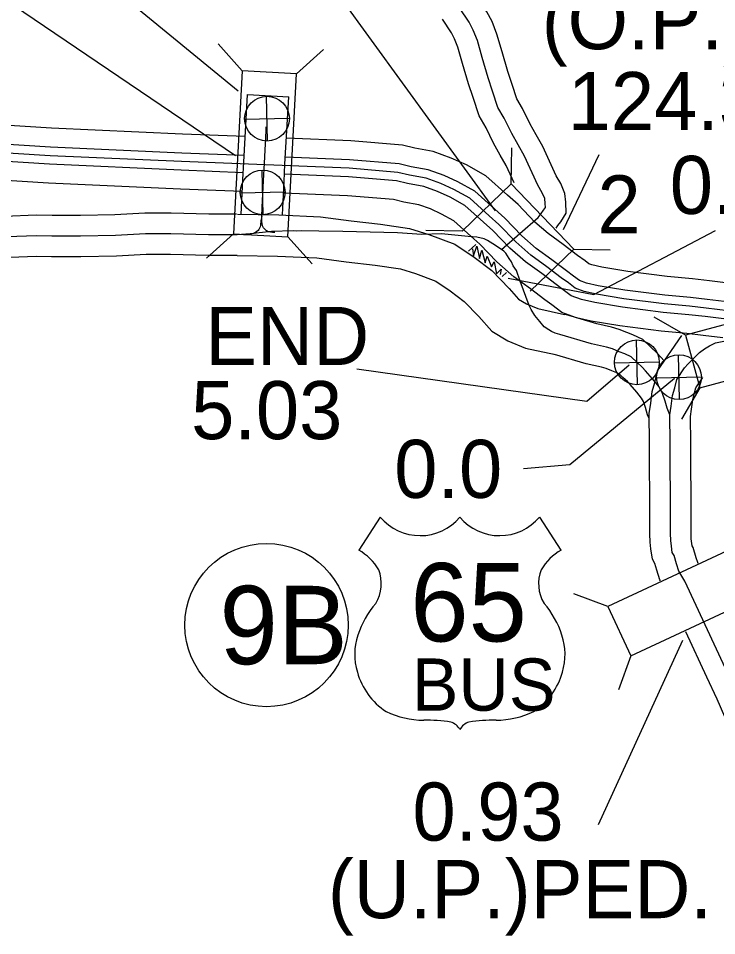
# Model space of a CAD drawing. Extents: x 31699 to 244310, y -8841 to 11474.
# Drawn here: x 103231.3 to 103569.9, y 1936 to 2380.9 of the extents above; entities that cross this region are included whole.
import ezdxf

# ---------------------------------------------------------------- set-up
doc = ezdxf.new("R2010")
doc.units = 0
for name, color, linetype in [('B_Logo', 7, 'Continuous'), ('Level 21', 7, 'Continuous'), ('New Level (0)', 7, 'Continuous'), ('R_Border Notes', 7, 'Continuous'), ('R_XS_EARTHWORK_STAGE1', 7, 'Continuous'), ('R_XS_EARTHWORK_STAGE2', 7, 'Continuous'), ('S_AREA_CALC', 7, 'Continuous'), ('S_WALL', 7, 'Continuous'), ('S_WALL_ANNOT', 7, 'Continuous')]:
    doc.layers.add(name, color=color, linetype=linetype)

msp = doc.modelspace()

# ---------------------------------------------------------------- linework, layer by layer
for p, q in [((103406.79, 2139.04), (103396.41, 2122.98)), ((103484.01, 2139.04), (103494.39, 2122.98))]:
    msp.add_line(p, q)
msp.add_lwpolyline([(103181.81, 2505.59), (103226.77, 2436.88), (103337.91, 2345.69)])
for centre, radius, start, end in [((103426.13, 2155.31), 25.27, 220.075, 319.6701), ((103464.67, 2155.31), 25.27, 220.3299, 319.925), ((103382.84, 2099.67), 26.98, 30.7809, 59.9883), ((103507.96, 2099.67), 26.98, 120.0117, 149.2191), ((103388.77, 2106.78), 18.5, 328.8105, 21.2108), ((103502.02, 2106.78), 18.5, 158.7892, 211.1895), ((103437.14, 2068.87), 43.15, 138.9565, 162.6913), ((103453.66, 2068.87), 43.15, 17.3087, 41.0435), ((103422.9, 2072.41), 28.51, 160.9576, 197.3819), ((103467.9, 2072.41), 28.51, 342.6181, 19.0424), ((103427.54, 2072.49), 32.99, 195.1074, 237.1312), ((103463.26, 2072.49), 32.99, 302.8688, 344.8926), ((103428.15, 2082.88), 42.36, 244.0771, 269.5779), ((103462.65, 2082.88), 42.36, 270.4221, 295.9229), ((103429.13, 1962.93), 77.6, 81.1942, 90.9539), ((103438.84, 2032.5), 7.44, 28.0342, 72.9864), ((103451.96, 2032.5), 7.44, 107.0136, 151.9658), ((103461.67, 1962.93), 77.6, 89.0461, 98.8058)]:
    msp.add_arc(centre, radius, start, end)
at = {"layer": 'B_Logo'}
for points in [[(103465.57, 2268.75), (103483.41, 2284.29), (103484.83, 2286.32), (103486, 2287.88), (103486.83, 2289.23), (103486.8, 2291.09), (103486.55, 2293.49), (103485.36, 2296.27), (103483.22, 2299.96), (103476.73, 2314.11), (103473.63, 2319.52), (103470.59, 2325), (103466.9, 2332.46), (103463.87, 2337.74), (103461.24, 2345.62), (103459.11, 2352.12), (103456.24, 2361.87), (103453.88, 2370.1), (103451.91, 2375.19), (103449.9, 2379.02), (103445.23, 2386.07)], [(103349.55, 2289.21), (103350.18, 2302.26), (103350.58, 2310.71), (103351.47, 2326.39), (103351.47, 2327.33), (103351.41, 2328.33)], [(103575.46, 2239.1), (103564.85, 2240.42), (103556.78, 2241.33), (103544.37, 2242.48), (103524.82, 2244.95), (103511.6, 2247.16), (103505.58, 2248.5), (103501.36, 2250.02), (103498.04, 2252.62), (103494.53, 2255.15), (103487.56, 2260.48), (103479.86, 2266.07), (103472.47, 2272.46), (103464.31, 2280.97), (103459.56, 2285.21), (103450.21, 2293.63), (103442.53, 2297.94), (103436.15, 2300.82), (103428.97, 2303.48), (103420.89, 2304.85), (103415.34, 2306.2), (103391.67, 2308.2), (103310.41, 2311.43), (103246.66, 2314.29), (103192.82, 2317.68)], [(103355.71, 2277.07), (103354.53, 2277.05), (103353.49, 2277.15), (103352.48, 2277.42), (103351.56, 2277.88), (103350.79, 2278.61), (103350.18, 2279.37), (103349.72, 2280.37), (103349.44, 2281.36), (103349.31, 2282.39), (103349.31, 2283.44), (103349.31, 2283.46), (103349.33, 2284.79), (103349.55, 2289.21)], [(103349.33, 2284.79), (103349, 2283.5), (103348.94, 2282.95), (103348.9, 2282.39), (103348.85, 2281.81), (103348.79, 2281.19), (103348.68, 2280.53), (103348.51, 2279.87), (103348.26, 2279.22), (103347.93, 2278.59), (103347.5, 2278.01), (103346.97, 2277.48), (103346.32, 2277.01), (103345.54, 2276.63), (103344.66, 2276.38), (103343.72, 2276.19), (103342.72, 2276.04), (103341.66, 2275.92), (103340.55, 2275.81)], [(103366, 2277.73), (103364.55, 2277.83), (103354.04, 2277.48), (103343.62, 2276.34), (103337.44, 2275.88), (103323.46, 2275.87), (103305.28, 2276.44), (103292.9, 2276.39), (103278.48, 2275.56), (103261.45, 2275.29), (103247.54, 2275.27), (103240.01, 2275.46), (103225.85, 2274.91)], [(103449.46, 2275.07), (103436.45, 2276.4), (103427.01, 2276.15), (103415.15, 2276.91), (103388.71, 2277.51), (103376.93, 2277.74), (103368.41, 2277.91), (103366, 2277.73)], [(103457.12, 2273.91), (103453.56, 2274.74), (103449.46, 2275.07)], [(103547.15, 2188.56), (103545.89, 2191.87), (103544.89, 2195.25), (103543.61, 2198.96), (103541.95, 2202.2), (103538.8, 2206.14), (103535.4, 2209.94), (103533.76, 2211.77), (103531.32, 2214.06), (103528.4, 2216.8), (103525.38, 2218.21), (103522.69, 2219.22), (103519.47, 2220.56), (103516.46, 2221.37), (103509.17, 2223.09), (103493.9, 2227.59), (103491.56, 2228.21), (103489.88, 2229.11), (103488.53, 2229.81), (103486.24, 2231.3), (103484.19, 2233.86), (103481.67, 2236.75), (103480.01, 2239.65), (103479.04, 2241.63), (103474.67, 2253.42), (103472.83, 2258.59), (103471.25, 2260.96), (103470.34, 2262.81), (103469.31, 2264.52), (103467.6, 2266.96), (103466.71, 2267.94), (103463.6, 2270.14), (103461.31, 2271.57), (103458.82, 2273.12), (103457.12, 2273.91)], [(103574.2, 2065.6), (103554.41, 2108.04), (103551.59, 2112.79), (103550.45, 2116.3), (103549.23, 2120.34), (103548.4, 2121.86), (103547.94, 2124.92), (103547.62, 2127.72), (103547.48, 2131.05), (103547.54, 2147.73), (103547.3, 2165.61), (103547.31, 2174.88), (103547.15, 2188.56), (103547.8, 2192.84), (103548.49, 2197.93), (103549.54, 2201.75), (103550.52, 2205.77), (103554.34, 2211.39), (103556.16, 2213.43), (103559.03, 2216.29), (103561.5, 2218.87), (103564.06, 2220.72), (103566.43, 2222.04), (103569.32, 2223.5), (103575.75, 2224.89)]]:
    msp.add_lwpolyline(points, dxfattribs=at)
at = {"layer": 'Level 21'}
for p, q in [((103352.1, 2321.43), (103351.6, 2343.13)), ((103341, 2332.03), (103362.7, 2332.53)), ((103350.01, 2285.67), (103349.51, 2307.37)), ((103338.91, 2296.27), (103360.61, 2296.77)), ((103531.48, 2203.23), (103530.98, 2224.93)), ((103551.89, 2196.03), (103551.39, 2217.73)), ((103520.38, 2213.83), (103542.08, 2214.33)), ((103540.79, 2206.63), (103562.49, 2207.13))]:
    msp.add_line(p, q, dxfattribs=at)
msp.add_lwpolyline([(103451.52, 2269.13), (103452, 2265.75), (103453.61, 2270.42), (103454.9, 2264.47), (103456.02, 2268.49), (103457.63, 2262.37), (103458.6, 2265.59), (103460.69, 2260.44), (103461.98, 2262.86), (103463.11, 2257.06), (103465.36, 2259.31), (103464.88, 2256.74)], dxfattribs=at)
for centre in [(103351.85, 2332.28), (103349.76, 2296.52), (103531.23, 2214.08), (103551.64, 2206.88)]:
    msp.add_circle(centre, 10.85, dxfattribs=at)
at = {"layer": 'New Level (0)'}
for points in [[(103341.29, 2323.55), (103310.97, 2324.76), (103247.38, 2327.6), (103193.53, 2330.99), (103160.58, 2332.47), (103115.3, 2335.02), (103090.9, 2336.19), (103068.7, 2337.85), (103052.75, 2339.4), (103035.93, 2342), (103023.28, 2344.02), (103004.21, 2346.88), (102991.86, 2349.16), (102978.05, 2351.97), (102959.45, 2354.31), (102950.5, 2355.7)], [(103340.77, 2314.39), (103310.59, 2315.6), (103246.88, 2318.45), (103193.04, 2321.84), (103160.12, 2323.31), (103114.82, 2325.87), (103090.34, 2327.04), (103067.91, 2328.72), (103051.6, 2330.31), (103034.5, 2332.94), (103021.88, 2334.96), (103002.7, 2337.83), (102990.11, 2340.16), (102976.56, 2342.92), (102958.18, 2345.23), (102949.09, 2346.64)], [(103340.35, 2306.07), (103310.23, 2307.27), (103246.44, 2310.13), (103192.59, 2313.52), (103159.7, 2314.99), (103114.38, 2317.55), (103089.83, 2318.72), (103067.2, 2320.41), (103050.56, 2322.03), (103033.21, 2324.71), (103020.6, 2326.72), (103001.32, 2329.61), (102988.52, 2331.98), (102975.21, 2334.69), (102957.02, 2336.98), (102947.82, 2338.4)], [(103339.91, 2296.91), (103309.85, 2298.11), (103245.94, 2300.97), (103192.1, 2304.36), (103159.23, 2305.83), (103113.91, 2308.39), (103089.27, 2309.57), (103066.41, 2311.28), (103049.42, 2312.93), (103031.79, 2315.65), (103019.2, 2317.66), (102999.81, 2320.57), (102986.78, 2322.98), (102973.72, 2325.64), (102955.75, 2327.9), (102946.41, 2329.34)], [(103578, 2252.22), (103566.41, 2253.66), (103558.14, 2254.59), (103545.83, 2255.73), (103526.76, 2258.15), (103514.15, 2260.25), (103509.3, 2261.33), (103507.89, 2261.84), (103506.06, 2263.28), (103502.48, 2265.86), (103495.53, 2271.18), (103488.15, 2276.53), (103481.67, 2282.14), (103473.58, 2290.57), (103468.47, 2295.14), (103458.03, 2304.53), (103448.55, 2309.86), (103441.21, 2313.16), (103432.43, 2316.41), (103423.59, 2317.91), (103417.49, 2319.4), (103392.5, 2321.51), (103361.28, 2322.75)], [(103576.25, 2243.2), (103565.34, 2244.56), (103557.2, 2245.47), (103544.83, 2246.62), (103525.43, 2249.08), (103512.4, 2251.25), (103506.74, 2252.51), (103503.4, 2253.71), (103500.55, 2255.95), (103497.01, 2258.5), (103490.05, 2263.83), (103482.45, 2269.34), (103475.35, 2275.48), (103467.21, 2283.97), (103462.35, 2288.31), (103452.65, 2297.03), (103444.41, 2301.67), (103437.73, 2304.68), (103430.05, 2307.52), (103421.73, 2308.93), (103416.01, 2310.33), (103391.93, 2312.36), (103360.76, 2313.6)], [(103574.66, 2235), (103564.36, 2236.28), (103556.35, 2237.18), (103543.92, 2238.34), (103524.22, 2240.83), (103510.8, 2243.07), (103504.42, 2244.49), (103499.31, 2246.33), (103495.54, 2249.29), (103492.04, 2251.81), (103485.07, 2257.14), (103477.27, 2262.8), (103469.6, 2269.43), (103461.42, 2277.97), (103456.78, 2282.11), (103447.76, 2290.22), (103440.65, 2294.22), (103434.57, 2296.96), (103427.89, 2299.43), (103420.05, 2300.76), (103414.66, 2302.08), (103391.41, 2304.04), (103360.33, 2305.28)], [(103572.91, 2225.98), (103563.28, 2227.18), (103555.42, 2228.06), (103542.92, 2229.22), (103522.89, 2231.76), (103509.05, 2234.07), (103501.86, 2235.67), (103494.82, 2238.2), (103490.02, 2241.97), (103486.58, 2244.45), (103479.6, 2249.79), (103471.57, 2255.61), (103463.28, 2262.78), (103455.04, 2271.37), (103450.66, 2275.28), (103442.39, 2282.73), (103436.51, 2286.03), (103431.09, 2288.47), (103425.51, 2290.54), (103418.19, 2291.78), (103413.18, 2293), (103390.85, 2294.89), (103359.89, 2296.12)]]:
    msp.add_lwpolyline(points, dxfattribs=at)
at = {"layer": 'R_Border Notes'}
msp.add_circle((103351.64, 2086.69), 39.6, dxfattribs=at)
at = {"layer": 'R_XS_EARTHWORK_STAGE1'}
for p, q in [((103339.86, 2355.45), (103328.11, 2368.54)), ((103366.22, 2354.03), (103379.32, 2365.78)), ((103470.27, 2300.6), (103470.64, 2318.19)), ((103470.27, 2300.6), (103446.45, 2277.75)), ((103500.62, 2268.96), (103470.27, 2300.6)), ((103446.45, 2277.75), (103428.86, 2278.11)), ((103335.6, 2276.36), (103322.51, 2264.6)), ((103361.97, 2274.94), (103373.72, 2261.85)), ((103500.62, 2268.96), (103479.43, 2248.64)), ((103500.62, 2268.96), (103518.21, 2268.6)), ((103554.86, 2227.23), (103539.62, 2236.03)), ((103561.69, 2201.73), (103552.89, 2186.49)), ((103517.13, 2095.75), (103500.59, 2101.78)), ((103528.28, 2071.83), (103522.26, 2055.29))]:
    msp.add_line(p, q, dxfattribs=at)
for points in [[(103339.86, 2355.45), (103335.6, 2276.36), (103361.97, 2274.94), (103366.22, 2354.03)], [(103561.69, 2201.73), (103638.2, 2222.23), (103631.36, 2247.73), (103554.86, 2227.23)], [(103588.91, 2129.21), (103517.13, 2095.75), (103528.28, 2071.83), (103600.06, 2105.29)]]:
    msp.add_lwpolyline(points, close=True, dxfattribs=at)
at = {"layer": 'R_XS_EARTHWORK_STAGE2'}
for points in [[(103492.05, 2279.2), (103492.93, 2280.45), (103494.27, 2282.24), (103496.89, 2286.48), (103496.78, 2291.72), (103496.34, 2296.03), (103494.31, 2300.76), (103492.11, 2304.56), (103485.63, 2318.69), (103482.33, 2324.44), (103479.45, 2329.64), (103475.73, 2337.17), (103473.04, 2341.85), (103470.74, 2348.76), (103468.66, 2355.09), (103465.85, 2364.66), (103463.37, 2373.29), (103461.03, 2379.33), (103458.52, 2384.12), (103453.56, 2391.59)], [(103471.64, 2301.22), (103467.84, 2309.53), (103464.92, 2314.6), (103461.73, 2320.35), (103458.08, 2327.75), (103454.7, 2333.62), (103451.75, 2342.49), (103449.56, 2349.15), (103446.64, 2359.08), (103444.39, 2366.91), (103442.79, 2371.06), (103441.28, 2373.92), (103436.89, 2380.54)], [(103449.57, 2268.08), (103453.17, 2271.22)], [(103465.91, 2255.79), (103468.01, 2257.62)]]:
    msp.add_lwpolyline(points, dxfattribs=at)
at = {"layer": 'S_AREA_CALC'}
for points in [[(103339.38, 2285.86), (103340.19, 2302.73), (103340.59, 2311.23), (103342.45, 2343.93), (103362.42, 2342.79)], [(103359.39, 2285.56), (103360.16, 2301.78), (103360.56, 2310.19), (103362.42, 2342.79)], [(103337.06, 2285.88), (103323.61, 2285.87), (103305.42, 2286.44), (103292.6, 2286.39), (103278.11, 2285.56), (103261.36, 2285.29), (103247.65, 2285.27), (103239.94, 2285.46), (103224.59, 2284.86)], [(103337.55, 2285.88), (103357.57, 2285.65), (103377.82, 2284.65), (103392.62, 2282.68), (103406.85, 2281.06), (103420.97, 2279), (103430.34, 2276.11), (103443.02, 2271.4), (103452.26, 2265.12), (103460.82, 2258.7), (103469.24, 2249.94), (103473.84, 2244.78), (103477.7, 2242.43), (103483.24, 2240.16), (103496.05, 2237.35)], [(103337.32, 2265.88), (103323.31, 2265.87), (103305.14, 2266.44), (103293.21, 2266.39), (103278.84, 2265.57), (103261.53, 2265.29), (103247.42, 2265.27), (103240.09, 2265.45), (103227.11, 2264.95)], [(103337.32, 2265.88), (103356.97, 2265.66), (103376, 2264.72), (103390.17, 2262.83), (103404.27, 2261.23), (103416.55, 2259.43), (103423.92, 2257.16), (103433.78, 2253.5), (103440.63, 2248.84), (103447.52, 2243.67), (103454.56, 2236.34), (103460.9, 2229.25), (103468.64, 2224.53), (103477.26, 2221), (103491.76, 2217.82)], [(103544.39, 2214.88), (103542.85, 2216.6), (103540.93, 2218.77), (103538.16, 2221.35), (103534.08, 2225.19), (103529.26, 2227.43), (103526.38, 2228.52), (103522.69, 2230.05), (103518.9, 2231.07), (103511.73, 2232.76), (103496.6, 2237.22), (103496.05, 2237.36)], [(103542.74, 2108.1), (103542.42, 2108.64), (103540.9, 2113.32), (103539.96, 2116.47), (103538.78, 2118.62), (103538.03, 2123.6), (103537.64, 2126.94), (103537.48, 2130.86), (103537.54, 2147.68), (103537.3, 2165.55), (103537.31, 2174.83), (103537.15, 2189.25), (103537.9, 2194.26), (103538.67, 2199.94), (103539.86, 2204.26), (103541.24, 2209.9), (103552.95, 2227.16)], [(103536.95, 2187.25), (103536.41, 2188.66), (103535.36, 2192.2), (103534.39, 2195.03), (103533.51, 2196.74), (103531.17, 2199.68), (103527.94, 2203.28), (103526.6, 2204.78), (103524.48, 2206.77), (103522.72, 2208.42), (103521.49, 2208.99), (103519.01, 2209.93), (103516.25, 2211.07), (103514.02, 2211.67), (103506.61, 2213.42), (103491.21, 2217.95)], [(103560.99, 2116.54), (103560.75, 2116.94), (103560, 2119.28), (103558.51, 2124.22), (103558.03, 2125.11), (103557.86, 2126.25), (103557.59, 2128.5), (103557.48, 2131.24), (103557.54, 2147.78), (103557.3, 2165.67), (103557.31, 2174.93), (103557.16, 2187.87), (103557.7, 2191.42), (103558.31, 2195.91), (103559.22, 2199.24), (103559.81, 2201.65), (103563.22, 2206.67)], [(103582.1, 1985.38), (103582.15, 2017.6), (103581.81, 2021.79), (103581.78, 2021.91), (103580.88, 2023.82), (103580.04, 2026.89), (103579.18, 2029.69), (103577.98, 2032.51), (103570.16, 2050.66), (103565.14, 2061.37), (103554.89, 2083.36)]]:
    msp.add_lwpolyline(points, dxfattribs=at)
at = {"layer": 'S_WALL'}
for p, q in [((103338.21, 2458.91), (103462.5, 2287.55)), ((103213.03, 2398.12), (103336.66, 2314.42)), ((103512.84, 2314.66), (103495.41, 2278.35)), ((103512.64, 1989.94), (103553.52, 2079.32))]:
    msp.add_line(p, q, dxfattribs=at)
at = {"layer": 'S_WALL_ANNOT'}
for points in [[(103468.73, 2254.86), (103510.4, 2246.91), (103569.4, 2278)], [(103395.47, 2210.93), (103506.87, 2195.24), (103527.43, 2212.88)], [(103476.28, 2162.58), (103498.69, 2164.58), (103549.48, 2206.42)]]:
    msp.add_lwpolyline(points, dxfattribs=at)

# ---------------------------------------------------------------- texts
for s, height, p in [('65', 38.016, (103421.33, 2078.74)), ('BUS', 25.344, (103422.07, 2045.13))]:
    msp.add_text(s, height=height).set_placement(p)
at = {"layer": 'R_Border Notes'}
msp.add_text('9B', height=38.016, dxfattribs=at).set_placement((103328.84, 2067.69))
at = {"layer": 'R_XS_EARTHWORK_STAGE1'}
msp.add_text('2', height=28.16, dxfattribs=at).set_placement((103512.1, 2276.61))
at = {"layer": 'S_WALL'}
for s, p in [('(O.P.)', (103485.08, 2365.96)), ('124.34', (103497.68, 2326.73)), ('0.93', (103422.4, 1982.13)), ('(U.P.)PED.', (103381.4, 1944.52))]:
    msp.add_text(s, height=28.16, dxfattribs=at).set_placement(p)
at = {"layer": 'S_WALL_ANNOT'}
for s, p in [('0.0', (103547.17, 2286.06)), ('END', (103321.92, 2212.83)), ('5.03', (103315.09, 2176.83)), ('0.0', (103413.57, 2148.34))]:
    msp.add_text(s, height=28.16, dxfattribs=at).set_placement(p)

doc.saveas('drawing.dxf')
